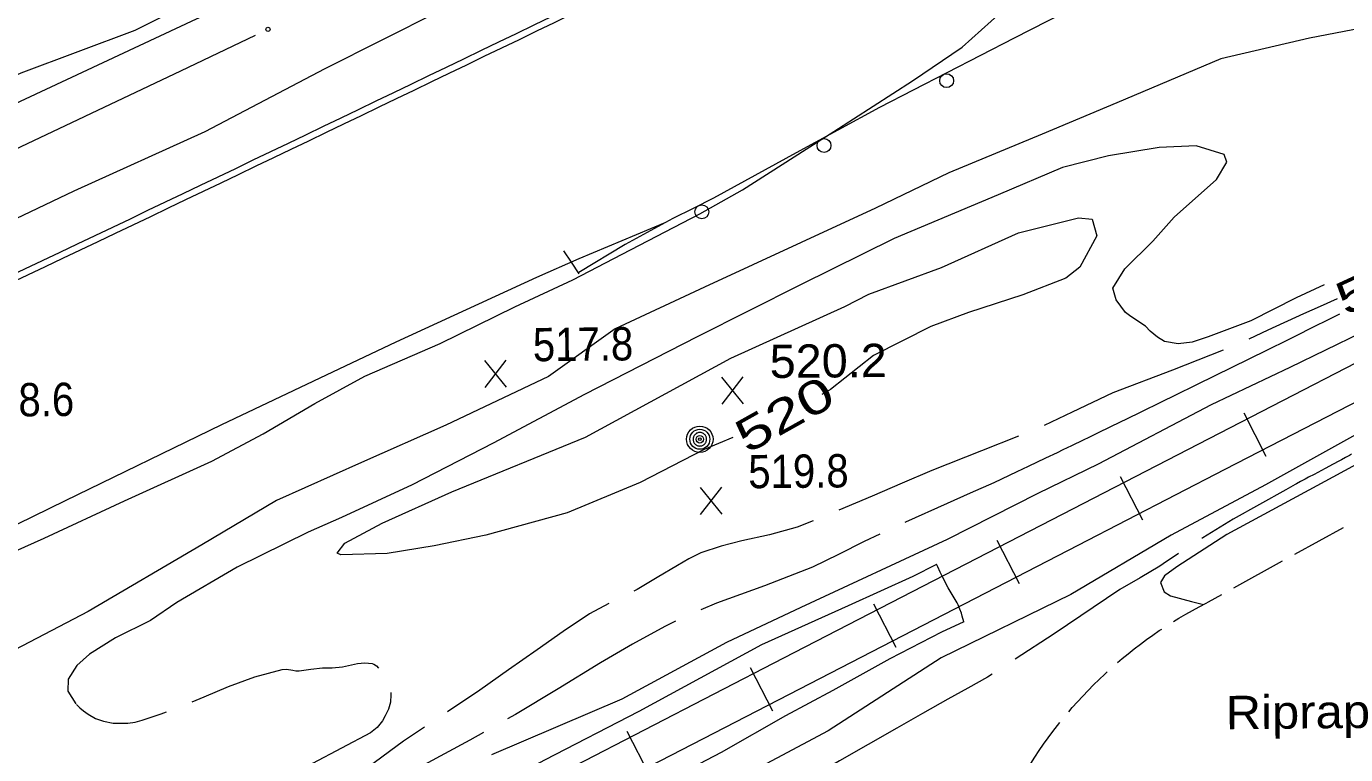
# Model space of a CAD drawing. Extents: x 2361284 to 2366480, y 6976556 to 6985346.
# Drawn here: x 2364185.8 to 2364375.8, y 6978721.9 to 6978826.8 of the extents above; entities that cross this region are included whole.
import ezdxf
from ezdxf.enums import TextEntityAlignment as Align

# ---------------------------------------------------------------- set-up
doc = ezdxf.new("R2010")
doc.units = 0
doc.header["$LTSCALE"] = 1.9
for name, color, linetype, lineweight in [('12', 7, 'Continuous', 13), ('13', 7, 'Continuous', 13), ('17', 7, 'Continuous', 13), ('20', 7, 'Continuous', 13), ('21', 7, 'Continuous', 13), ('22', 7, 'Continuous', 13), ('24', 7, 'Continuous', 13), ('29', 7, 'Continuous', 13), ('3', 7, 'Continuous', 13), ('4', 7, 'Continuous', 13), ('5', 7, 'Continuous', 13)]:
    doc.layers.add(name, color=color, linetype=linetype, lineweight=lineweight)

msp = doc.modelspace()

# ---------------------------------------------------------------- linework, layer by layer
at = {"layer": '12'}
for p, q in [((2364254.956, 6978774.847), (2364251.839, 6978778.698)), ((2364251.876, 6978774.818), (2364254.919, 6978778.727)), ((2364289.072, 6978772.431), (2364285.955, 6978776.282)), ((2364285.992, 6978772.402), (2364289.035, 6978776.311)), ((2364285.993, 6978756.551), (2364282.876, 6978760.402)), ((2364282.913, 6978756.522), (2364285.956, 6978760.431))]:
    msp.add_line(p, q, dxfattribs=at)
for points in [[(2364318.668, 6978881.737), (2364315.081, 6978880.323), (2364310.225, 6978877.817), (2364304.381, 6978875.021), (2364297.875, 6978871.328), (2364292.269, 6978868.855), (2364285.118, 6978866.797), (2364272.672, 6978861.998), (2364252.913, 6978850.291), (2364243.086, 6978845.746), (2364221.893, 6978836.494), (2364201.419, 6978826.229), (2364184.966, 6978820.092), (2364167.412, 6978812.135), (2364148.382, 6978802.573), (2364131.482, 6978795.043), (2364111.797, 6978786.975), (2364090.231, 6978778.049), (2364074.073, 6978771.426), (2364063.031, 6978767.451), (2364043.924, 6978759.648), (2364030.524, 6978753.17), (2363986.779, 6978732.443), (2363983.688, 6978730.464)], [(2364303.693, 6978786.46), (2364307.126, 6978788.222), (2364317.59, 6978792.072), (2364328.713, 6978797.078), (2364337.353, 6978799.24), (2364339.315, 6978799.039), (2364339.998, 6978796.635), (2364337.541, 6978792.154), (2364335.516, 6978790.542), (2364329.328, 6978788.163), (2364321.512, 6978785.579), (2364316.051, 6978783.607), (2364307.8, 6978779.397), (2364301.597, 6978774.499), (2364300.373, 6978773.788)], [(2364287.562, 6978767.595), (2364283.438, 6978765.846), (2364274.202, 6978761.098), (2364263.674, 6978756.757), (2364251.983, 6978753.546), (2364244.547, 6978752.005), (2364237.778, 6978750.89), (2364231.089, 6978750.687), (2364230.537, 6978750.922), (2364231.641, 6978752.392), (2364237.047, 6978755.264), (2364247.093, 6978759.779), (2364266.32, 6978767.653), (2364287.253, 6978779.012), (2364303.693, 6978786.46)], [(2364378.916, 6978764.494), (2364377.981, 6978764.035), (2364371.673, 6978760.644), (2364358.698, 6978753.61), (2364351.513, 6978748.952), (2364349.725, 6978747.666), (2364349.154, 6978746.7), (2364349.677, 6978745.355), (2364350.593, 6978744.764), (2364353.619, 6978743.962), (2364355.363, 6978743.549)]]:
    msp.add_lwpolyline(points, dxfattribs=at)
at = {"layer": '13'}
for points in [[(2364301.817, 6978870.186), (2364292.057, 6978865.873), (2364274.338, 6978858.215), (2364261.561, 6978851.633), (2364252.212, 6978847.233), (2364236.127, 6978839.36), (2364210.254, 6978827.834), (2364183.353, 6978815.267), (2364168.396, 6978807.534), (2364146.542, 6978797.236), (2364122.964, 6978787.511), (2364096.992, 6978776.993), (2364073.505, 6978766.95), (2364052.841, 6978759.892), (2364027.581, 6978750.372), (2364011.974, 6978742.704), (2363986.042, 6978729.036)], [(2364299.635, 6978861.895), (2364292.098, 6978856.374), (2364282.772, 6978850.595), (2364274.064, 6978845.031), (2364263.362, 6978838.969), (2364245.205, 6978828.947), (2364228.763, 6978820.699), (2364211.499, 6978811.644), (2364192.609, 6978803.063), (2364175.844, 6978795.095), (2364153.646, 6978784.243), (2364139.06, 6978776.293), (2364124.51, 6978768.955), (2364114.381, 6978763.519), (2364098.244, 6978755.694), (2364079.304, 6978746.213), (2364064.52, 6978739.194), (2364048.6, 6978731.631), (2364037.699, 6978724.397), (2364037.872, 6978722.038)], [(2364178.117, 6978748.533), (2364188.343, 6978753.07), (2364199.913, 6978758.491), (2364212.501, 6978764.182), (2364219.913, 6978768.122), (2364227.331, 6978772.493), (2364234.525, 6978776.431), (2364245.37, 6978781.114), (2364256.151, 6978786.428), (2364264.515, 6978790.307), (2364271.609, 6978794.015), (2364282.815, 6978799.822), (2364288.923, 6978803.269), (2364302.123, 6978811.696), (2364313.434, 6978818.994), (2364320.589, 6978823.802), (2364326.141, 6978828.826)], [(2364378.126, 6978826.559), (2364370.64, 6978825.108), (2364357.826, 6978822.156), (2364342.866, 6978815.793), (2364332.118, 6978811.301), (2364318.66, 6978805.743), (2364308.109, 6978800.612), (2364297.404, 6978795.67), (2364283.485, 6978789.268), (2364270.591, 6978783.265), (2364260.987, 6978776.372), (2364246.212, 6978769.382), (2364234.043, 6978763.996), (2364221.834, 6978758.509), (2364211.034, 6978752.116), (2364194.705, 6978742.531), (2364182.027, 6978735.88)], [(2364372.718, 6978789.566), (2364368.725, 6978787.728), (2364362.175, 6978784.406), (2364356.037, 6978782.096), (2364353.744, 6978781.304), (2364351.697, 6978781.105), (2364349.754, 6978781.416), (2364348.708, 6978782.046), (2364347.69, 6978782.917), (2364346.993, 6978783.631), (2364344.899, 6978785.031), (2364344.094, 6978785.624), (2364342.796, 6978787.412), (2364342.279, 6978789.127), (2364344.034, 6978791.913), (2364348.046, 6978795.892), (2364351.104, 6978799.321), (2364357.242, 6978804.749), (2364358.725, 6978807.267), (2364358.327, 6978808.38), (2364354.275, 6978809.632), (2364348.978, 6978809.351), (2364341.678, 6978808.172), (2364335.024, 6978806.478), (2364325.781, 6978802.56), (2364310.81, 6978796.278), (2364297.312, 6978789.579), (2364282.394, 6978782.086), (2364266.182, 6978773.782), (2364253.037, 6978766.787), (2364241.363, 6978760.785), (2364231.158, 6978756.068), (2364226.387, 6978753.972), (2364216.125, 6978748.934), (2364207.433, 6978743.813), (2364203.677, 6978741.237), (2364198.601, 6978738.717), (2364194.853, 6978736.402), (2364193.039, 6978734.754), (2364191.808, 6978732.762), (2364191.774, 6978731.032), (2364192.911, 6978729.213)], [(2364414.84, 6978801.057), (2364410.568, 6978799.126), (2364401.248, 6978793.848), (2364393.369, 6978789.542), (2364378.053, 6978782.676), (2364367.801, 6978777.668), (2364356.46, 6978772.301), (2364340.181, 6978763.756), (2364331.5, 6978759.532), (2364318.413, 6978752.887), (2364297.364, 6978743.118), (2364286.632, 6978738.074), (2364271.539, 6978729.88), (2364252.804, 6978721.862)], [(2364414.71, 6978789.525), (2364406.027, 6978784.573), (2364399.28, 6978781.047), (2364391.943, 6978776.477), (2364380.695, 6978769.921), (2364364.28, 6978760.764), (2364350.699, 6978753.534), (2364336.259, 6978744.967), (2364317.545, 6978735.858), (2364301.264, 6978725.323), (2364290.21, 6978719.437)], [(2364374.958, 6978785.367), (2364373.786, 6978784.788), (2364373.005, 6978784.4), (2364371.444, 6978783.624), (2364368.322, 6978782.07), (2364366.761, 6978781.294), (2364365.198, 6978780.521), (2364364.416, 6978780.136), (2364354.436, 6978775.227), (2364351.109, 6978773.592), (2364349.444, 6978772.776), (2364346.115, 6978771.146), (2364344.449, 6978770.332), (2364341.95, 6978769.113), (2364340.086, 6978768.207), (2364338.842, 6978767.605), (2364338.012, 6978767.204), (2364336.352, 6978766.405), (2364335.107, 6978765.806), (2364334.276, 6978765.408), (2364332.614, 6978764.613), (2364330.119, 6978763.423), (2364328.455, 6978762.632), (2364325.126, 6978761.052)], [(2364376.68, 6978765.173), (2364376.388, 6978765.011), (2364375.803, 6978764.69), (2364375.217, 6978764.372), (2364374.825, 6978764.161), (2364374.04, 6978763.742), (2364372.86, 6978763.119), (2364371.286, 6978762.288), (2364370.5, 6978761.87), (2364369.977, 6978761.59), (2364369.716, 6978761.449), (2364369.325, 6978761.237), (2364368.74, 6978760.916), (2364368.569, 6978760.821), (2364368.228, 6978760.631), (2364367.887, 6978760.438), (2364367.208, 6978760.051)], [(2364316.907, 6978749.303), (2364313.473, 6978747.58), (2364304.173, 6978743.362), (2364291.676, 6978737.742), (2364273.995, 6978728.114), (2364260.412, 6978721.104), (2364242.99, 6978711.738), (2364226.685, 6978703.713), (2364208.352, 6978694.457), (2364190.207, 6978685.475), (2364168.479, 6978674.628), (2364150.769, 6978665.128), (2364132.758, 6978655.598), (2364116.035, 6978647.397), (2364101.248, 6978639.726), (2364087.697, 6978633.368), (2364076.324, 6978627.239), (2364064.329, 6978621.474), (2364055.005, 6978617.546), (2364048.402, 6978614.643), (2364040.227, 6978611.065), (2364032.027, 6978606.637)], [(2364320.846, 6978741.031), (2364320.603, 6978741.859), (2364320.471, 6978742.27), (2364320.252, 6978742.878), (2364320.006, 6978743.477), (2364319.87, 6978743.772), (2364319.742, 6978744.022), (2364319.457, 6978744.504), (2364318.847, 6978745.444), (2364318.569, 6978745.929), (2364317.796, 6978747.433), (2364317.421, 6978748.191), (2364317.06, 6978748.956), (2364316.887, 6978749.342)], [(2364320.846, 6978741.031), (2364317.59, 6978739.54), (2364310.146, 6978735.718), (2364301.969, 6978731.13), (2364295.123, 6978727.505), (2364285.873, 6978722.206), (2364276.399, 6978717.277), (2364262.941, 6978709.688), (2364252.425, 6978703.897), (2364240.292, 6978696.902), (2364227.251, 6978690.538), (2364214.992, 6978683.981), (2364202.477, 6978677.171), (2364186.695, 6978668.74), (2364170.8, 6978660.879), (2364156.681, 6978653.385), (2364138.204, 6978643.408), (2364121.923, 6978633.953), (2364110.521, 6978627.734), (2364094.521, 6978619.291), (2364075.604, 6978609.261), (2364063.636, 6978602.807), (2364048.497, 6978595.203), (2364040.513, 6978590.407)]]:
    msp.add_lwpolyline(points, dxfattribs=at)
at = {"layer": '17'}
msp.add_lwpolyline([(2364415.601, 6978870.397), (2364403.98, 6978864.107), (2364392.288, 6978857.956), (2364369.886, 6978846.512), (2364347.474, 6978835.078), (2364328.057, 6978825.123), (2364308.661, 6978815.128), (2364296.691, 6978808.624), (2364284.764, 6978802.05), (2364281.828, 6978800.602), (2364278.891, 6978799.154), (2364272.056, 6978795.389), (2364265.365, 6978791.365)], dxfattribs=at)
for centre in [(2364318.347, 6978818.992), (2364300.686, 6978809.657), (2364283.075, 6978800.1)]:
    msp.add_circle(centre, 1, dxfattribs=at)
at = {"layer": '20'}
for points in [[(2364325.126, 6978761.052), (2364321.759, 6978759.589), (2364318.403, 6978758.107), (2364312.419, 6978755.39), (2364312.339, 6978755.349)], [(2364367.208, 6978760.051), (2364363.397, 6978757.955), (2364359.617, 6978755.809), (2364355.262, 6978753.147), (2364355.093, 6978753.036)], [(2364308.705, 6978753.665), (2364306.455, 6978752.623), (2364302.752, 6978750.758), (2364299.039, 6978748.903), (2364292.135, 6978746.248), (2364285.179, 6978743.712), (2364282.947, 6978742.77)], [(2364351.735, 6978750.864), (2364350.979, 6978750.377), (2364350.035, 6978749.728), (2364349.081, 6978749.079), (2364346.207, 6978747.382), (2364343.322, 6978745.715), (2364333.823, 6978739.304), (2364328.237, 6978735.66)], [(2364279.303, 6978741.126), (2364277.77, 6978740.391), (2364273.093, 6978737.826), (2364268.499, 6978735.142), (2364262.375, 6978731.393), (2364256.23, 6978727.685), (2364255.105, 6978727.054)], [(2364209.689, 6978729.532), (2364211.403, 6978730.249), (2364214.908, 6978731.722), (2364218.715, 6978733.138), (2364222.645, 6978734.186), (2364223.245, 6978734.211), (2364224.157, 6978734.07), (2364224.607, 6978734.004), (2364225.057, 6978733.999), (2364226.745, 6978734.225), (2364228.443, 6978734.431), (2364229.143, 6978734.428), (2364229.854, 6978734.414), (2364231.302, 6978734.578), (2364233.459, 6978735.029), (2364234.528, 6978735.139), (2364235.609, 6978735.029), (2364235.84, 6978734.951), (2364236.202, 6978734.715), (2364236.495, 6978734.357)], [(2364324.889, 6978733.478), (2364324.233, 6978733.052), (2364321.387, 6978731.484), (2364318.541, 6978729.917), (2364314.871, 6978727.812), (2364311.191, 6978725.707), (2364307.053, 6978723.358), (2364302.915, 6978721.008), (2364300.548, 6978719.646)], [(2364238.269, 6978730.844), (2364238.302, 6978730.514), (2364238.232, 6978729.474), (2364237.951, 6978728.481), (2364237.491, 6978727.487), (2364237.067, 6978726.783), (2364236.316, 6978725.835), (2364235.374, 6978725.066), (2364231.154, 6978722.836), (2364226.984, 6978720.646), (2364222.73, 6978717.947), (2364218.465, 6978715.255), (2364217.034, 6978714.361)], [(2364193.002, 6978729.154), (2364193.477, 6978728.658), (2364194.001, 6978728.213), (2364194.686, 6978727.73), (2364195.751, 6978727.13), (2364196.905, 6978726.721), (2364198.278, 6978726.464), (2364200.398, 6978726.444), (2364201.437, 6978726.594), (2364202.444, 6978726.853), (2364205.186, 6978727.769), (2364205.973, 6978728.067)], [(2364251.623, 6978725.081), (2364249.654, 6978723.972), (2364242.997, 6978720.389), (2364235.933, 6978716.692), (2364228.867, 6978713.004), (2364226.887, 6978711.965)]]:
    msp.add_lwpolyline(points, dxfattribs=at)
at = {"layer": '21'}
msp.add_lwpolyline([(2364164.466, 6978800.047), (2364180.318, 6978807.318), (2364208.025, 6978820.402), (2364218.777, 6978825.544)], dxfattribs=at)
msp.add_circle((2364220.583, 6978826.402), 0.3, dxfattribs=at)
at = {"layer": '22'}
for points in [[(2364374.607, 6978787.564), (2364372.177, 6978786.481), (2364369.747, 6978785.408), (2364364.618, 6978783.038), (2364361.87, 6978781.762)], [(2364358.205, 6978780.157), (2364350.903, 6978777.297), (2364342.283, 6978774.016), (2364336.419, 6978771.23), (2364332.397, 6978769.342)], [(2364328.722, 6978767.767), (2364323.383, 6978765.666), (2364316.228, 6978762.838), (2364311.925, 6978761.007), (2364307.633, 6978759.165), (2364302.832, 6978757.119)], [(2364299.125, 6978755.604), (2364296.795, 6978754.662), (2364292.845, 6978753.574), (2364288.833, 6978752.686), (2364285.861, 6978751.928), (2364282.94, 6978750.96), (2364281.228, 6978750.103), (2364279.587, 6978749.138), (2364276.672, 6978747.41), (2364273.758, 6978745.683), (2364273.271, 6978745.449)], [(2364269.687, 6978743.664), (2364266.922, 6978742.198), (2364263.126, 6978739.642), (2364259.371, 6978737.025), (2364255.238, 6978734.106), (2364251.095, 6978731.196), (2364246.455, 6978728.072)], [(2364243.126, 6978725.85), (2364240.116, 6978723.831), (2364234.951, 6978720.072), (2364229.664, 6978716.502), (2364225.178, 6978713.959), (2364220.671, 6978711.466), (2364219.537, 6978710.835)]]:
    msp.add_lwpolyline(points, dxfattribs=at)
at = {"layer": '24'}
for p, q in [((2364368.496, 6978750.773), (2364375.5, 6978754.63)), ((2364359.741, 6978745.941), (2364366.745, 6978749.807))]:
    msp.add_line(p, q, dxfattribs=at)
for points in [[(2364351.008, 6978741.077), (2364351.823, 6978741.575), (2364352.788, 6978742.144), (2364353.762, 6978742.684), (2364354.736, 6978743.223), (2364355.732, 6978743.743), (2364356.06, 6978743.906), (2364357.99, 6978744.974)], [(2364342.963, 6978735.16), (2364343.627, 6978735.736), (2364344.491, 6978736.444), (2364345.365, 6978737.143), (2364346.258, 6978737.821), (2364347.152, 6978738.49), (2364348.066, 6978739.139), (2364348.99, 6978739.768), (2364349.328, 6978739.991)], [(2364335.93, 6978728.073), (2364336.454, 6978728.688), (2364337.196, 6978729.525), (2364337.948, 6978730.352), (2364338.73, 6978731.159), (2364339.513, 6978731.967), (2364340.305, 6978732.744), (2364341.118, 6978733.522), (2364341.465, 6978733.835)], [(2364330.086, 6978719.977), (2364330.47, 6978720.61), (2364331.071, 6978721.556), (2364331.693, 6978722.482), (2364332.324, 6978723.408), (2364332.975, 6978724.324), (2364333.637, 6978725.221), (2364334.328, 6978726.107), (2364334.664, 6978726.53)]]:
    msp.add_lwpolyline(points, dxfattribs=at)
at = {"layer": '29'}
for p, q in [((2364361.141, 6978771.145), (2364364.351, 6978764.925)), ((2364343.368, 6978761.966), (2364346.578, 6978755.745)), ((2364325.594, 6978752.795), (2364328.803, 6978746.577)), ((2364307.82, 6978743.627), (2364311.03, 6978737.406)), ((2364290.047, 6978734.457), (2364293.256, 6978728.237)), ((2364272.272, 6978725.277), (2364275.492, 6978719.058))]:
    msp.add_line(p, q, dxfattribs=at)
for points in [[(2363926.674, 6978544.462), (2363964.107, 6978564.229), (2364001.623, 6978583.856), (2364042.853, 6978605.198), (2364084.062, 6978626.542), (2364128.694, 6978649.718), (2364173.346, 6978672.904), (2364214.057, 6978694.031), (2364254.768, 6978715.12), (2364294.894, 6978735.833), (2364335.019, 6978756.535), (2364356.186, 6978767.468), (2364377.374, 6978778.399), (2364394.91, 6978787.357), (2364412.486, 6978796.234)], [(2363929.006, 6978540.034), (2363966.429, 6978559.8), (2364003.925, 6978579.417), (2364045.145, 6978600.751), (2364086.354, 6978622.094), (2364130.996, 6978645.279), (2364175.648, 6978668.465), (2364216.349, 6978689.584), (2364257.061, 6978710.672), (2364297.185, 6978731.384), (2364337.311, 6978752.087), (2364358.478, 6978763.02), (2364379.656, 6978773.951), (2364397.172, 6978782.897), (2364414.739, 6978791.766)]]:
    msp.add_lwpolyline(points, dxfattribs=at)
at = {"layer": '3'}
msp.add_lwpolyline([(2364277.747, 6978798.494), (2364265.377, 6978793.347), (2364259.251, 6978790.637), (2364239.026, 6978781.314), (2364228.947, 6978776.586), (2364213.87, 6978769.405), (2364191.365, 6978758.465), (2364161.385, 6978743.824), (2364146.339, 6978736.62), (2364078.247, 6978704.681), (2364006.908, 6978671.621), (2363983.987, 6978660.696), (2363968.777, 6978653.267), (2363938.462, 6978638.188)], dxfattribs=at)
for radius in [11594.814, 11595.774]:
    msp.add_arc((2359210.481, 6989265.095), radius, 295.04879, 295.93573, dxfattribs=at)
at = {"layer": '4'}
for radius in [1.9, 1.442, 0.539, 0.192]:
    msp.add_circle((2364282.794, 6978767.34), radius, dxfattribs=at)
for start, end in [(140.96646, 152.21649), (129.71376, 140.96379), (118.46406, 129.71409), (107.21593, 118.46597), (95.96582, 107.21585), (84.71553, 95.96557), (73.46552, 84.71555), (62.21535, 73.46538), (50.96397, 62.214), (39.71588, 50.96591), (28.46656, 39.7166), (174.71552, 185.96556), (163.46611, 174.71615), (185.96287, 197.21291), (152.21535, 163.46538), (197.21479, 208.46483), (208.46822, 219.71826), (219.71376, 230.96379), (230.96397, 242.214), (242.21812, 253.46815), (253.46258, 264.71261), (264.71553, 275.96557), (275.96582, 287.21585), (287.21593, 298.46597), (298.46406, 309.71409), (309.71589, 320.96592), (320.96646, 332.21649), (17.21479, 28.46483), (332.21419, 343.46422), (5.96345, 17.21348), (343.46611, 354.71615), (354.71553, 5.96557)]:
    msp.add_arc((2364282.794, 6978767.34), 0.973, start, end, dxfattribs=at)
at = {"layer": '5'}
msp.add_lwpolyline([(2364265.395, 6978791.177), (2364264.291, 6978792.833), (2364263.182, 6978794.497)], dxfattribs=at)

# ---------------------------------------------------------------- texts
at = {"layer": '12'}
for height, rotation, width, p in [(4.799, 24.681, 1.35, (2364382.416, 6978788.059)), (4.8, 29.247, 1.4, (2364296.172, 6978768.847))]:
    msp.add_text(' 520 ', height=height, rotation=rotation, dxfattribs=dict(at, width=width)).set_placement(p, align=Align.CENTER)
for s, width, p in [('517.8', 0.9, (2364258.766, 6978778.571)), ('520.2', 1.05, (2364292.881, 6978776.155)), ('518.6', 0.9, (2364178.237, 6978770.566)), ('519.8', 0.9, (2364289.801, 6978760.275))]:
    msp.add_text(s, height=4.799, rotation=0.545, dxfattribs=dict(at, width=width)).set_placement(p)
at = {"layer": '24', "width": 1.1}
msp.add_text('Riprap', height=4.799, rotation=0.545, dxfattribs=at).set_placement((2364358.574, 6978725.568))

doc.saveas('drawing.dxf')
